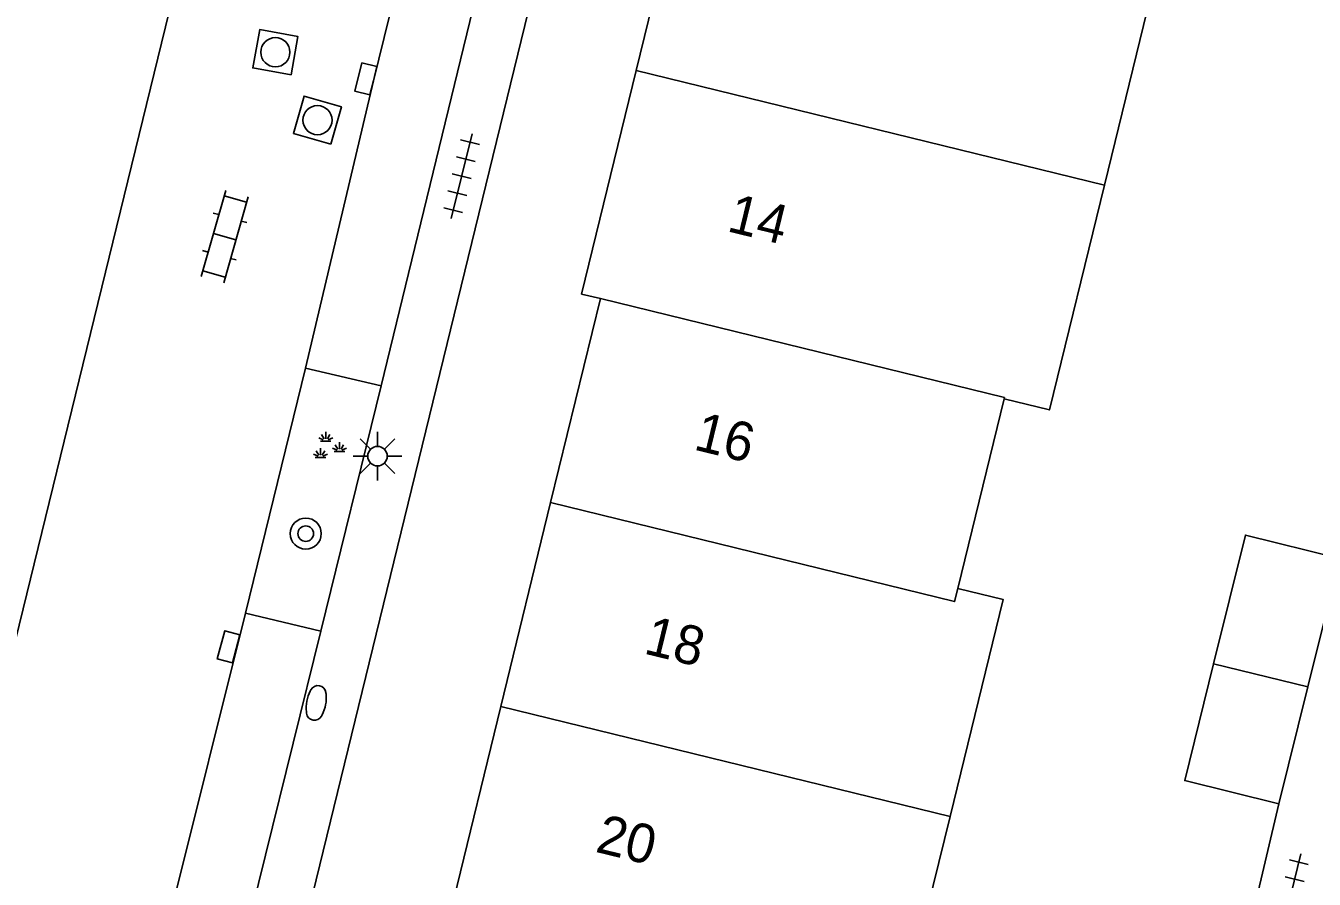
# Model space of a CAD drawing. Extents: x 125000 to 129004, y 397500 to 399008.
# Drawn here: x 126914.91 to 126948.07, y 398092.49 to 398114.45 of the extents above; entities that cross this region are included whole.
import ezdxf

# ---------------------------------------------------------------- set-up
doc = ezdxf.new("R2010")
doc.units = 0
for name, color, linetype in [('gg-afsc-erfafscheiding', 7, 'Continuous'), ('gg-anno-huisnummerreeks BGT', 7, 'Continuous'), ('gg-bbg-bijgebouw', 7, 'Continuous'), ('gg-bbg-hoofdgebouw', 7, 'Continuous'), ('gg-bbg-tussenscheiding', 7, 'Continuous'), ('gg-knt-verharding', 7, 'Continuous'), ('gg-knt-verharding nz', 7, 'Continuous'), ('gt-symb-boom', 7, 'Continuous'), ('gt-symb-brandkraan', 7, 'Continuous'), ('gt-symb-groenvak', 7, 'Continuous'), ('gt-symb-klinker verharding', 7, 'Continuous'), ('gt-symb-kolk', 7, 'Continuous'), ('gt-symb-lichtmast', 7, 'Continuous'), ('gt-symb-rioolschacht', 7, 'Continuous'), ('gt-symb-tegel verharding', 7, 'Continuous')]:
    doc.layers.add(name, color=color, linetype=linetype)

# ---------------------------------------------------------------- blocks, each defined once
blk = doc.blocks.new('gt0-KL1')
at = {"layer": 'gt-symb-klinker verharding'}
for p, q in [((-0.5, 0.3), (-0.5, 0.45)), ((0.5, 0.3), (0.5, 0.45)), ((-1.15, 0.3), (1.15, 0.3)), ((-1, -0.3), (-1, 0.3)), ((0, -0.3), (0, 0.3)), ((1, -0.3), (1, 0.3)), ((-1.15, -0.3), (1.15, -0.3)), ((-0.5, -0.45), (-0.5, -0.3)), ((0.5, -0.45), (0.5, -0.3))]:
    blk.add_line(p, q, dxfattribs=at)
blk = doc.blocks.new('gt0-TEG1')
at = {"layer": 'gt-symb-tegel verharding'}
for p, q in [((-1.125, 0), (1.125, 0)), ((-0.9, -0.25), (-0.9, 0.25)), ((-0.45, -0.25), (-0.45, 0.25)), ((0, -0.25), (0, 0.25)), ((0.45, -0.25), (0.45, 0.25)), ((0.9, -0.25), (0.9, 0.25))]:
    blk.add_line(p, q, dxfattribs=at)
blk = doc.blocks.new('gt0-RS')
at = {"layer": 'gt-symb-rioolschacht'}
blk.add_lwpolyline([(-0.5, -0.5), (0.5, -0.5), (0.5, 0.5), (-0.5, 0.5)], close=True, dxfattribs=at)
blk.add_circle((0, 0), 0.375, dxfattribs=at)
blk = doc.blocks.new('gt0-KOLK')
at = {"layer": 'gt-symb-kolk'}
blk.add_lwpolyline([(0, 0), (0.375, 0), (0.375, 0.4), (-0.375, 0.4), (-0.375, 0), (0, 0)], dxfattribs=at)
blk = doc.blocks.new('gt0-BOOM')
at = {"layer": 'gt-symb-boom'}
for radius in [0.4, 0.2]:
    blk.add_circle((0, 0), radius, dxfattribs=at)
blk = doc.blocks.new('gt0-BR')
at = {"layer": 'gt-symb-brandkraan'}
for centre, radius, start, end in [((-0.244, 0), 0.206, 107.5669, 252.4331), ((0.599, -2.664), 3, 106.892, 107.5669), ((0, -0.691), 0.938, 73.108, 106.892), ((-0.599, -2.664), 3, 72.4331, 73.108), ((0.244, 0), 0.206, 287.567, 72.4331), ((0.599, 2.664), 3, 252.4331, 253.108), ((0, 0.691), 0.938, 253.108, 286.8921), ((-0.599, 2.664), 3, 286.8921, 287.567)]:
    blk.add_arc(centre, radius, start, end, dxfattribs=at)
blk = doc.blocks.new('gt0-GRVAK')
at = {"layer": 'gt-symb-groenvak'}
for p, q in [((-0.047, 0.214), (-0.047, 0.393)), ((-0.11, 0.189), (-0.228, 0.24)), ((-0.182, 0.153), (0.088, 0.153)), ((-0.091, 0.211), (-0.156, 0.322)), ((-0.004, 0.211), (0.061, 0.322)), ((0.015, 0.189), (0.133, 0.24)), ((0.262, -0.052), (0.197, 0.059)), ((0.305, -0.049), (0.305, 0.13)), ((0.349, -0.052), (0.414, 0.059)), ((-0.245, -0.228), (-0.363, -0.177)), ((-0.318, -0.264), (-0.047, -0.264)), ((-0.226, -0.206), (-0.291, -0.095)), ((-0.183, -0.203), (-0.183, -0.024)), ((-0.139, -0.206), (-0.074, -0.095)), ((-0.12, -0.228), (-0.002, -0.177)), ((0.243, -0.074), (0.125, -0.023)), ((0.17, -0.11), (0.441, -0.11)), ((0.368, -0.074), (0.486, -0.023))]:
    blk.add_line(p, q, dxfattribs=at)
blk = doc.blocks.new('gt0-LMAST')
at = {"layer": 'gt-symb-lichtmast'}
for p, q in [((-0.182, 0.173), (-0.447, 0.438)), ((-0.005, 0.246), (-0.005, 0.621)), ((0.172, 0.173), (0.437, 0.438)), ((-0.255, -0.004), (-0.63, -0.004)), ((-0.182, -0.181), (-0.447, -0.446)), ((-0.005, -0.254), (-0.005, -0.629)), ((0.437, -0.446), (0.172, -0.181)), ((0.245, -0.004), (0.62, -0.004))]:
    blk.add_line(p, q, dxfattribs=at)
blk.add_circle((-0.005, -0.004), 0.25, dxfattribs=at)

msp = doc.modelspace()

# ---------------------------------------------------------------- linework, layer by layer
at = {"layer": 'gg-afsc-erfafscheiding'}
msp.add_line((126946.154, 398090.211), (126947.159, 398094.427), dxfattribs=at)
at = {"layer": 'gg-bbg-bijgebouw'}
for p, q in [((126947.905, 398097.442), (126948.722, 398100.744)), ((126947.159, 398094.427), (126947.905, 398097.442))]:
    msp.add_line(p, q, dxfattribs=at)
for points in [[(126948.722, 398100.744), (126946.295, 398101.345), (126945.475, 398098.03)], [(126945.475, 398098.03), (126944.732, 398095.028), (126947.159, 398094.427)]]:
    msp.add_lwpolyline(points, dxfattribs=at)
at = {"layer": 'gg-bbg-hoofdgebouw'}
for p, q in [((126942.664, 398110.346), (126944.07, 398116.096)), ((126929.696, 398107.426), (126928.412, 398102.178)), ((126938.894, 398099.972), (126940.085, 398104.848)), ((126928.412, 398102.178), (126927.129, 398096.933)), ((126927.129, 398096.933), (126925.921, 398091.974)), ((126937.407, 398088.861), (126938.692, 398094.106))]:
    msp.add_line(p, q, dxfattribs=at)
for points in [[(126932.507, 398118.924), (126932.49, 398118.855), (126932.004, 398118.974), (126930.615, 398113.292)], [(126930.615, 398113.292), (126929.21, 398107.545), (126929.696, 398107.426)], [(126940.085, 398104.848), (126941.251, 398104.563), (126942.664, 398110.346)], [(126938.692, 398094.106), (126940.06, 398099.687), (126938.894, 398099.972)]]:
    msp.add_lwpolyline(points, dxfattribs=at)
at = {"layer": 'gg-bbg-tussenscheiding'}
for p, q in [((126942.664, 398110.346), (126930.615, 398113.292)), ((126945.475, 398098.03), (126947.905, 398097.442)), ((126927.129, 398096.933), (126938.692, 398094.106))]:
    msp.add_line(p, q, dxfattribs=at)
for points in [[(126929.696, 398107.426), (126940.093, 398104.88), (126940.085, 398104.848)], [(126938.894, 398099.972), (126938.811, 398099.634), (126928.412, 398102.178)]]:
    msp.add_lwpolyline(points, dxfattribs=at)
at = {"layer": 'gg-knt-verharding'}
for p, q in [((126907.9, 398071.129), (126928.115, 398153.682)), ((126918.75, 398077.612), (126935.212, 398145.039)), ((126924.056, 398105.186), (126928.277, 398122.561)), ((126920.564, 398099.335), (126922.103, 398105.635)), ((126922.103, 398105.635), (126924.056, 398105.186)), ((126924.056, 398105.186), (126922.499, 398098.874)), ((126922.499, 398098.874), (126920.564, 398099.335))]:
    msp.add_line(p, q, dxfattribs=at)
msp.add_lwpolyline([(126917.69, 398087.838), (126919.655, 398087.344), (126922.499, 398098.874)], dxfattribs=at)
at = {"layer": 'gg-knt-verharding nz'}
msp.add_line((126920.564, 398099.335), (126917.69, 398087.838), dxfattribs=at)
msp.add_lwpolyline([(126926.316, 398123.04), (126923.854, 398113.03), (126922.103, 398105.635)], dxfattribs=at)

# ---------------------------------------------------------------- block references
at = {"layer": 'gt-symb-boom'}
msp.add_blockref('gt0-BOOM', (126922.111, 398101.38), dxfattribs=at)
at = {"layer": 'gt-symb-brandkraan', "rotation": 79.4988246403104}
msp.add_blockref('gt0-BR', (126922.38, 398097.025), dxfattribs=at)
at = {"layer": 'gt-symb-groenvak'}
msp.add_blockref('gt0-GRVAK', (126922.673, 398103.605), dxfattribs=at)
at = {"layer": 'gt-symb-klinker verharding', "rotation": 74.156917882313}
msp.add_blockref('gt0-KL1', (126920.026, 398109.024), dxfattribs=at)
at = {"layer": 'gt-symb-kolk'}
for p, rotation in [((126923.854, 398113.03), 76.17906488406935), ((126920.319, 398098.418), 75.02231996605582)]:
    msp.add_blockref('gt0-KOLK', p, dxfattribs=dict(at, rotation=rotation))
at = {"layer": 'gt-symb-lichtmast'}
msp.add_blockref('gt0-LMAST', (126923.963, 398103.377), dxfattribs=at)
at = {"layer": 'gt-symb-rioolschacht'}
for p, rotation in [((126921.33, 398113.765), 79.76949891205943), ((126922.413, 398112.018), 74.13331161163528)]:
    msp.add_blockref('gt0-RS', p, dxfattribs=dict(at, rotation=rotation))
at = {"layer": 'gt-symb-tegel verharding'}
for p, rotation in [((126926.122, 398110.576), 76.17220496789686), ((126947.453, 398092.052), 76.17220496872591)]:
    msp.add_blockref('gt0-TEG1', p, dxfattribs=dict(at, rotation=rotation))

# ---------------------------------------------------------------- texts
at = {"layer": 'gg-anno-huisnummerreeks BGT'}
for s, p in [('14', (126932.924, 398109.167)), ('16', (126932.066, 398103.55)), ('18', (126930.782, 398098.303)), ('20', (126929.536, 398093.201))]:
    msp.add_text(s, height=1, rotation=346.3, dxfattribs=at).set_placement(p)

doc.saveas('drawing.dxf')
